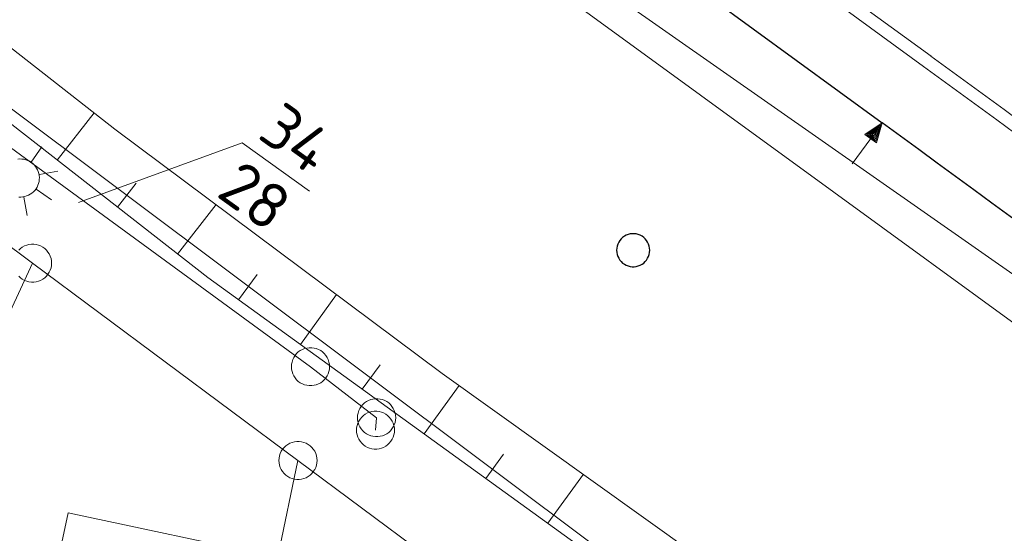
# Model space of a CAD drawing. Header units: metres. Extents: x 3425540 to 3446143, y 5432760 to 5444637.
# Tile 659 of 717: x 3444787 to 3444825, y 5435979 to 5435999. Entities that reach past the tile are written whole.
import ezdxf
from ezdxf.enums import TextEntityAlignment as Align

# ---------------------------------------------------------------- set-up
doc = ezdxf.new("R2010")
doc.units = ezdxf.units.M
for name, color, linetype, lineweight in [('B_Bestand', 9, 'Continuous', 18), ('B_Böschung', 9, 'Continuous', 18), ('B_Flurgrenzen', 9, 'Continuous', 18), ('B_Gleisachse', 9, 'Continuous', 25), ('B_Kilometrierung', 9, 'Continuous', 25), ('Bestand_Neu_Strecke 3443', 9, 'Continuous', 18)]:
    doc.layers.add(name, color=color, linetype=linetype, lineweight=lineweight)
doc.styles.get("Standard").update_dxf_attribs({"font": 'isocpeur.ttf'})

msp = doc.modelspace()

# ---------------------------------------------------------------- linework, layer by layer
at = {"layer": 'B_Bestand'}
for p, q in [((3444833.677, 5435959.817), (3444781.136, 5435999.197)), ((3444787.174, 5435993.165), (3444787.59, 5435993.768)), ((3444787.495, 5435992.672), (3444788.218, 5435992.806)), ((3444787.371, 5435992.098), (3444787.975, 5435991.682)), ((3444786.885, 5435991.787), (3444787.019, 5435991.064))]:
    msp.add_line(p, q, dxfattribs=at)
for points in [[(3444820.391, 5435993.918), (3444820.612, 5435994.702), (3444819.933, 5435994.252), (3444820.391, 5435993.918)], [(3444820.007, 5435994.247), (3444820.363, 5435993.987), (3444820.556, 5435994.626), (3444820.007, 5435994.247)], [(3444820.081, 5435994.242), (3444820.335, 5435994.056), (3444820.501, 5435994.549), (3444820.081, 5435994.242)], [(3444820.155, 5435994.236), (3444820.308, 5435994.125), (3444820.445, 5435994.473), (3444820.155, 5435994.236)], [(3444820.223, 5435994.236), (3444820.287, 5435994.189), (3444820.389, 5435994.397), (3444820.223, 5435994.236)], [(3444819.433, 5435993.087), (3444820.162, 5435994.085)], [(3444787.362, 5435992.11), (3444787.403, 5435992.177), (3444787.437, 5435992.248), (3444787.463, 5435992.322), (3444787.481, 5435992.398), (3444787.492, 5435992.476), (3444787.494, 5435992.555), (3444787.488, 5435992.633), (3444787.473, 5435992.71), (3444787.451, 5435992.785), (3444787.421, 5435992.858), (3444787.384, 5435992.927), (3444787.34, 5435992.992), (3444787.289, 5435993.051), (3444787.232, 5435993.106), (3444787.169, 5435993.153), (3444787.103, 5435993.195), (3444787.032, 5435993.228), (3444786.958, 5435993.255), (3444786.881, 5435993.273), (3444786.804, 5435993.283), (3444786.725, 5435993.286), (3444786.647, 5435993.279)], [(3444786.685, 5435991.788), (3444786.763, 5435991.786), (3444786.841, 5435991.792), (3444786.919, 5435991.806), (3444786.994, 5435991.828), (3444787.066, 5435991.859), (3444787.136, 5435991.896), (3444787.2, 5435991.94), (3444787.26, 5435991.991), (3444787.314, 5435992.048), (3444787.362, 5435992.11)], [(3444787.352, 5435966.599), (3444787.645, 5435966.536), (3444787.957, 5435968.003), (3444794.202, 5435966.677), (3444793.89, 5435965.21), (3444794.096, 5435965.167), (3444794.156, 5435965.157), (3444796.186, 5435974.687), (3444796.246, 5435974.677), (3444796.859, 5435977.613), (3444788.623, 5435979.363), (3444787.674, 5435974.898), (3444789.053, 5435974.605), (3444787.352, 5435966.599)]]:
    msp.add_lwpolyline(points, dxfattribs=at)
at = {"layer": 'B_Böschung'}
for p, q in [((3444765.701, 5436013.833), (3444790.455, 5435994.463)), ((3444777.34, 5436001.729), (3444794.109, 5435988.617)), ((3444788.196, 5435993.241), (3444789.646, 5435995.096)), ((3444790.455, 5435994.463), (3444803.326, 5435984.851)), ((3444790.559, 5435991.393), (3444791.298, 5435992.338)), ((3444792.922, 5435989.545), (3444794.441, 5435991.487)), ((3444794.109, 5435988.617), (3444818.099, 5435971.27)), ((3444795.319, 5435987.742), (3444796.048, 5435988.742)), ((3444797.75, 5435985.984), (3444799.174, 5435987.952)), ((3444800.181, 5435984.226), (3444800.879, 5435985.192)), ((3444803.326, 5435984.851), (3444825.076, 5435969.284)), ((3444802.612, 5435982.468), (3444803.991, 5435984.375)), ((3444805.043, 5435980.71), (3444805.737, 5435981.67)), ((3444807.474, 5435978.953), (3444808.87, 5435980.883))]:
    msp.add_line(p, q, dxfattribs=at)
at = {"layer": 'B_Flurgrenzen'}
for p, q in [((3444792.323, 5436012.166), (3444849.659, 5435971.995)), ((3444798.247, 5436006.899), (3444818.715, 5435991.975)), ((3444774.972, 5436002.055), (3444798.147, 5435985.114)), ((3444795.464, 5435993.916), (3444789.033, 5435991.577)), ((3444795.464, 5435993.916), (3444798.104, 5435992.023)), ((3444818.715, 5435991.975), (3444834.064, 5435980.776)), ((3444785.176, 5435990.717), (3444787.226, 5435989.187)), ((3444778.474, 5435970.323), (3444787.226, 5435989.187)), ((3444787.226, 5435989.187), (3444797.656, 5435981.427)), ((3444798.147, 5435985.114), (3444800.745, 5435983.108)), ((3444800.745, 5435983.108), (3444800.702, 5435982.617)), ((3444796.859, 5435977.613), (3444797.656, 5435981.427)), ((3444797.656, 5435981.427), (3444803.636, 5435976.977))]:
    msp.add_line(p, q, dxfattribs=at)
for points in [[(3444787.976, 5435989.187), (3444787.97, 5435989.281), (3444787.952, 5435989.37), (3444787.923, 5435989.465), (3444787.882, 5435989.547), (3444787.828, 5435989.624), (3444787.769, 5435989.701), (3444787.704, 5435989.766), (3444787.628, 5435989.819), (3444787.545, 5435989.866), (3444787.456, 5435989.896), (3444787.368, 5435989.919), (3444787.273, 5435989.931), (3444787.179, 5435989.931), (3444787.084, 5435989.919), (3444786.996, 5435989.896), (3444786.907, 5435989.866), (3444786.824, 5435989.819), (3444786.748, 5435989.766), (3444786.683, 5435989.701)], [(3444786.683, 5435988.673), (3444786.748, 5435988.608), (3444786.824, 5435988.555), (3444786.907, 5435988.508), (3444786.996, 5435988.478), (3444787.084, 5435988.455), (3444787.179, 5435988.443), (3444787.273, 5435988.443), (3444787.368, 5435988.455), (3444787.456, 5435988.478), (3444787.545, 5435988.508), (3444787.628, 5435988.555), (3444787.704, 5435988.608), (3444787.769, 5435988.673), (3444787.828, 5435988.75), (3444787.882, 5435988.827), (3444787.923, 5435988.909), (3444787.952, 5435989.004), (3444787.97, 5435989.093), (3444787.976, 5435989.187)], [(3444798.897, 5435985.114), (3444798.891, 5435985.208), (3444798.873, 5435985.297), (3444798.844, 5435985.392), (3444798.803, 5435985.474), (3444798.749, 5435985.551), (3444798.69, 5435985.628), (3444798.625, 5435985.693), (3444798.549, 5435985.746), (3444798.466, 5435985.793), (3444798.377, 5435985.823), (3444798.289, 5435985.846), (3444798.194, 5435985.858), (3444798.1, 5435985.858), (3444798.005, 5435985.846), (3444797.917, 5435985.823), (3444797.828, 5435985.793), (3444797.745, 5435985.746), (3444797.669, 5435985.693), (3444797.604, 5435985.628), (3444797.545, 5435985.551), (3444797.491, 5435985.474), (3444797.45, 5435985.392), (3444797.421, 5435985.297), (3444797.403, 5435985.208), (3444797.397, 5435985.114), (3444797.403, 5435985.02), (3444797.421, 5435984.931), (3444797.45, 5435984.836), (3444797.491, 5435984.754), (3444797.545, 5435984.677), (3444797.604, 5435984.6), (3444797.669, 5435984.535), (3444797.745, 5435984.482), (3444797.828, 5435984.435), (3444797.917, 5435984.405), (3444798.005, 5435984.382), (3444798.1, 5435984.37), (3444798.194, 5435984.37), (3444798.289, 5435984.382), (3444798.377, 5435984.405), (3444798.466, 5435984.435), (3444798.549, 5435984.482), (3444798.625, 5435984.535), (3444798.69, 5435984.6), (3444798.749, 5435984.677), (3444798.803, 5435984.754), (3444798.844, 5435984.836), (3444798.873, 5435984.931), (3444798.891, 5435985.02), (3444798.897, 5435985.114)], [(3444801.495, 5435983.108), (3444801.489, 5435983.202), (3444801.471, 5435983.291), (3444801.442, 5435983.386), (3444801.401, 5435983.468), (3444801.347, 5435983.545), (3444801.288, 5435983.622), (3444801.223, 5435983.687), (3444801.147, 5435983.74), (3444801.064, 5435983.787), (3444800.975, 5435983.817), (3444800.887, 5435983.84), (3444800.792, 5435983.852), (3444800.698, 5435983.852), (3444800.603, 5435983.84), (3444800.515, 5435983.817), (3444800.426, 5435983.787), (3444800.343, 5435983.74), (3444800.267, 5435983.687), (3444800.202, 5435983.622), (3444800.143, 5435983.545), (3444800.089, 5435983.468), (3444800.048, 5435983.386), (3444800.019, 5435983.291), (3444800.001, 5435983.202), (3444799.995, 5435983.108), (3444800.001, 5435983.014), (3444800.019, 5435982.925), (3444800.048, 5435982.83), (3444800.089, 5435982.748), (3444800.143, 5435982.671), (3444800.202, 5435982.594), (3444800.267, 5435982.529), (3444800.343, 5435982.476), (3444800.426, 5435982.429), (3444800.515, 5435982.399), (3444800.603, 5435982.376), (3444800.698, 5435982.364), (3444800.792, 5435982.364), (3444800.887, 5435982.376), (3444800.975, 5435982.399), (3444801.064, 5435982.429), (3444801.147, 5435982.476), (3444801.223, 5435982.529), (3444801.288, 5435982.594), (3444801.347, 5435982.671), (3444801.401, 5435982.748), (3444801.442, 5435982.83), (3444801.471, 5435982.925), (3444801.489, 5435983.014), (3444801.495, 5435983.108)], [(3444801.452, 5435982.617), (3444801.446, 5435982.711), (3444801.428, 5435982.8), (3444801.399, 5435982.895), (3444801.358, 5435982.977), (3444801.304, 5435983.054), (3444801.245, 5435983.131), (3444801.18, 5435983.196), (3444801.104, 5435983.249), (3444801.021, 5435983.296), (3444800.932, 5435983.326), (3444800.844, 5435983.349), (3444800.749, 5435983.361), (3444800.655, 5435983.361), (3444800.56, 5435983.349), (3444800.472, 5435983.326), (3444800.383, 5435983.296), (3444800.3, 5435983.249), (3444800.224, 5435983.196), (3444800.159, 5435983.131), (3444800.1, 5435983.054), (3444800.046, 5435982.977), (3444800.005, 5435982.895), (3444799.976, 5435982.8), (3444799.958, 5435982.711), (3444799.952, 5435982.617), (3444799.958, 5435982.523), (3444799.976, 5435982.434), (3444800.005, 5435982.339), (3444800.046, 5435982.257), (3444800.1, 5435982.18), (3444800.159, 5435982.103), (3444800.224, 5435982.038), (3444800.3, 5435981.985), (3444800.383, 5435981.938), (3444800.472, 5435981.908), (3444800.56, 5435981.885), (3444800.655, 5435981.873), (3444800.749, 5435981.873), (3444800.844, 5435981.885), (3444800.932, 5435981.908), (3444801.021, 5435981.938), (3444801.104, 5435981.985), (3444801.18, 5435982.038), (3444801.245, 5435982.103), (3444801.304, 5435982.18), (3444801.358, 5435982.257), (3444801.399, 5435982.339), (3444801.428, 5435982.434), (3444801.446, 5435982.523), (3444801.452, 5435982.617)], [(3444798.406, 5435981.427), (3444798.4, 5435981.521), (3444798.382, 5435981.61), (3444798.353, 5435981.705), (3444798.312, 5435981.787), (3444798.258, 5435981.864), (3444798.199, 5435981.941), (3444798.134, 5435982.006), (3444798.058, 5435982.059), (3444797.975, 5435982.106), (3444797.886, 5435982.136), (3444797.798, 5435982.159), (3444797.703, 5435982.171), (3444797.609, 5435982.171), (3444797.514, 5435982.159), (3444797.426, 5435982.136), (3444797.337, 5435982.106), (3444797.254, 5435982.059), (3444797.178, 5435982.006), (3444797.113, 5435981.941), (3444797.054, 5435981.864), (3444797, 5435981.787), (3444796.959, 5435981.705), (3444796.93, 5435981.61), (3444796.912, 5435981.521), (3444796.906, 5435981.427), (3444796.912, 5435981.333), (3444796.93, 5435981.244), (3444796.959, 5435981.149), (3444797, 5435981.067), (3444797.054, 5435980.99), (3444797.113, 5435980.913), (3444797.178, 5435980.848), (3444797.254, 5435980.795), (3444797.337, 5435980.748), (3444797.426, 5435980.718), (3444797.514, 5435980.695), (3444797.609, 5435980.683), (3444797.703, 5435980.683), (3444797.798, 5435980.695), (3444797.886, 5435980.718), (3444797.975, 5435980.748), (3444798.058, 5435980.795), (3444798.134, 5435980.848), (3444798.199, 5435980.913), (3444798.258, 5435980.99), (3444798.312, 5435981.067), (3444798.353, 5435981.149), (3444798.382, 5435981.244), (3444798.4, 5435981.333), (3444798.406, 5435981.427)]]:
    msp.add_lwpolyline(points, dxfattribs=at)
at = {"layer": 'B_Gleisachse'}
msp.add_line((3444716.867, 5436070.473), (3444820.613, 5435994.702), dxfattribs=at)
msp.add_arc((3438926.879, 5427925.015), 9992.794, 53.2036556, 53.8573028, dxfattribs=at)
at = {"layer": 'B_Kilometrierung'}
msp.add_lwpolyline([(3444811.478, 5435989.694), (3444811.473, 5435989.776), (3444811.458, 5435989.858), (3444811.432, 5435989.935), (3444811.396, 5435990.006), (3444811.355, 5435990.078), (3444811.304, 5435990.139), (3444811.243, 5435990.196), (3444811.176, 5435990.242), (3444811.104, 5435990.283), (3444811.028, 5435990.313), (3444810.951, 5435990.334), (3444810.869, 5435990.344), (3444810.787, 5435990.344), (3444810.705, 5435990.334), (3444810.628, 5435990.313), (3444810.552, 5435990.283), (3444810.48, 5435990.242), (3444810.413, 5435990.196), (3444810.352, 5435990.139), (3444810.301, 5435990.078), (3444810.26, 5435990.006), (3444810.224, 5435989.935), (3444810.198, 5435989.858), (3444810.183, 5435989.776), (3444810.178, 5435989.694), (3444810.183, 5435989.612), (3444810.198, 5435989.53), (3444810.224, 5435989.453), (3444810.26, 5435989.382), (3444810.301, 5435989.31), (3444810.352, 5435989.249), (3444810.413, 5435989.192), (3444810.48, 5435989.146), (3444810.552, 5435989.105), (3444810.628, 5435989.075), (3444810.705, 5435989.054), (3444810.787, 5435989.044), (3444810.869, 5435989.044), (3444810.951, 5435989.054), (3444811.028, 5435989.075), (3444811.104, 5435989.105), (3444811.176, 5435989.146), (3444811.243, 5435989.192), (3444811.304, 5435989.249), (3444811.355, 5435989.31), (3444811.396, 5435989.382), (3444811.432, 5435989.453), (3444811.458, 5435989.53), (3444811.473, 5435989.612), (3444811.478, 5435989.694)], dxfattribs=at)
at = {"layer": 'Bestand_Neu_Strecke 3443'}
for p, q in [((3444718.784, 5436073.098), (3444822.53, 5435997.327)), ((3444718.489, 5436072.694), (3444822.235, 5435996.923))]:
    msp.add_line(p, q, dxfattribs=at)
for radius in [9996.044, 9995.544]:
    msp.add_arc((3438926.879, 5427925.015), radius, 53.2036556, 53.8573028, dxfattribs=at)

# ---------------------------------------------------------------- texts
at = {"layer": 'B_Flurgrenzen'}
msp.add_text('34', height=1.8, rotation=324.3623, dxfattribs=at).set_placement((3444797.075, 5435993.376), align=Align.CENTER)
msp.add_text('28', height=1.8, rotation=324.3623, dxfattribs=at).set_placement((3444796.492, 5435992.563), align=Align.TOP_CENTER)

doc.saveas('drawing.dxf')
